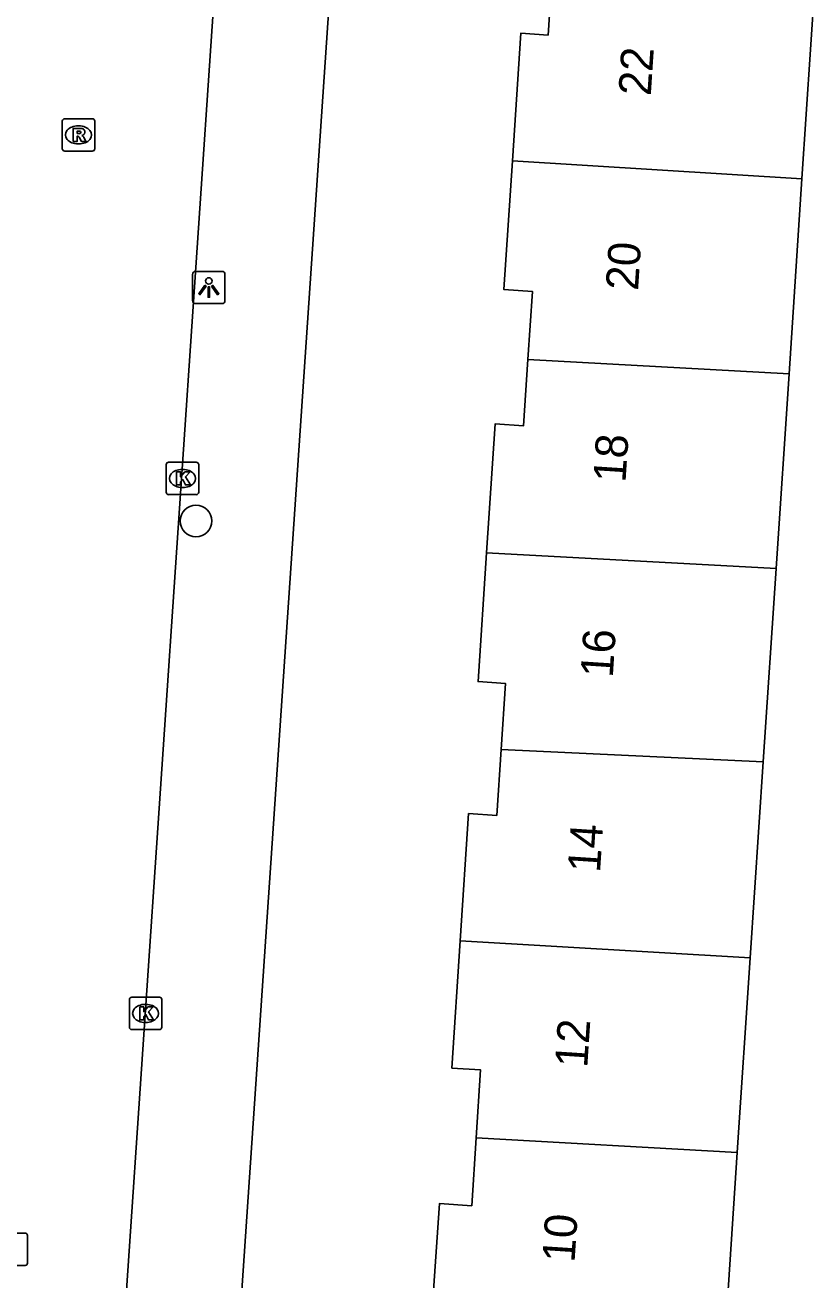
# Model space of a CAD drawing. Extents: x 161848 to 162726, y 385382 to 386521.
# Drawn here: x 162313.22 to 162337.59, y 385500.62 to 385539.35 of the extents above; entities that cross this region are included whole.
import ezdxf

# ---------------------------------------------------------------- set-up
doc = ezdxf.new("R2010")
doc.units = 0
for name, color, linetype in [('IMGEO_Boom', 7, 'Continuous'), ('IMGEO_Kolk', 7, 'Continuous'), ('IMGEO_Lichtpunt', 7, 'Continuous'), ('IMGEO_Pand', 7, 'Continuous'), ('IMGEO_Pand_nummerreeks', 7, 'Continuous'), ('IMGEO_Rijbaan_lokaal_open', 7, 'Continuous'), ('IMGEO_Rioolput', 7, 'Continuous'), ('IMGEO_Voetpad_open', 7, 'Continuous')]:
    doc.layers.add(name, color=color, linetype=linetype)

msp = doc.modelspace()

# ---------------------------------------------------------------- linework, layer by layer
at = {"layer": 'IMGEO_Boom'}
msp.add_circle((162318.493, 385524.045), 0.489, dxfattribs=at)
at = {"layer": 'IMGEO_Kolk'}
for p, q in [((162317.576, 385524.931), (162317.576, 385525.783)), ((162317.651, 385525.857), (162318.503, 385525.857)), ((162318.064, 385525.637), (162318.089, 385525.637)), ((162318.577, 385525.783), (162318.577, 385524.931)), ((162318.503, 385524.857), (162317.651, 385524.857)), ((162318.087, 385525.077), (162318.062, 385525.077)), ((162316.439, 385508.422), (162316.439, 385509.274)), ((162316.514, 385509.348), (162317.366, 385509.348)), ((162317.44, 385509.274), (162317.44, 385508.422)), ((162316.927, 385509.128), (162316.952, 385509.128)), ((162316.95, 385508.568), (162316.925, 385508.568)), ((162317.366, 385508.348), (162316.514, 385508.348))]:
    msp.add_line(p, q, dxfattribs=at)
for points in [[(162317.576, 385524.931), (162317.576, 385525.783)], [(162317.651, 385525.857), (162318.503, 385525.857)], [(162317.897, 385525.557), (162318.02, 385525.557), (162318.02, 385525.406), (162318.15, 385525.557), (162318.314, 385525.557), (162318.168, 385525.406), (162318.321, 385525.157), (162318.169, 385525.157), (162318.084, 385525.321), (162318.02, 385525.254), (162318.02, 385525.157), (162317.897, 385525.157), (162317.897, 385525.557)], [(162318.577, 385525.783), (162318.577, 385524.931)], [(162318.503, 385524.857), (162317.651, 385524.857)], [(162316.439, 385508.422), (162316.439, 385509.274)], [(162316.514, 385509.348), (162317.366, 385509.348)], [(162317.44, 385509.274), (162317.44, 385508.422)], [(162316.76, 385509.048), (162316.883, 385509.048), (162316.883, 385508.897), (162317.013, 385509.048), (162317.177, 385509.048), (162317.031, 385508.897), (162317.184, 385508.648), (162317.032, 385508.648), (162316.947, 385508.812), (162316.883, 385508.745), (162316.883, 385508.648), (162316.76, 385508.648), (162316.76, 385509.048)], [(162317.366, 385508.348), (162316.514, 385508.348)]]:
    msp.add_lwpolyline(points, dxfattribs=at)
for centre, start, end in [((162317.653, 385525.781), 91.552, 178.448), ((162317.653, 385525.781), 91.552, 178.448), ((162318.501, 385525.781), 1.552, 88.448), ((162318.501, 385525.781), 1.552, 88.448), ((162317.653, 385524.933), 181.552, 268.448), ((162317.653, 385524.933), 181.552, 268.448), ((162318.501, 385524.933), 271.552, 358.448), ((162318.501, 385524.933), 271.552, 358.448), ((162316.516, 385509.272), 91.552, 178.448), ((162316.516, 385509.272), 91.552, 178.448), ((162317.364, 385509.272), 1.552, 88.448), ((162317.364, 385509.272), 1.552, 88.448), ((162316.516, 385508.424), 181.552, 268.448), ((162316.516, 385508.424), 181.552, 268.448), ((162317.364, 385508.424), 271.552, 358.448), ((162317.364, 385508.424), 271.552, 358.448)]:
    msp.add_arc(centre, 0.0765, start, end, dxfattribs=at)
for centre, major_axis, ratio, start_param, end_param in [((162318.063, 385525.357), (-0.387, 0.002), 0.722429, 4.712389, 7.853982), ((162318.088, 385525.357), (-0.39, 0.002), 0.717154, 1.570796, 4.712389), ((162316.926, 385508.848), (-0.387, 0.002), 0.722429, 4.712389, 7.853982), ((162316.951, 385508.848), (-0.39, 0.002), 0.717154, 1.570796, 4.712389)]:
    msp.add_ellipse(centre, major_axis=major_axis, ratio=ratio, start_param=start_param, end_param=end_param, dxfattribs=at)
at = {"layer": 'IMGEO_Lichtpunt'}
for p, q in [((162319.292, 385531.749), (162318.484, 385531.749)), ((162319.292, 385531.749), (162318.484, 385531.749)), ((162318.39, 385531.654), (162318.39, 385530.847)), ((162318.39, 385531.654), (162318.39, 385530.847)), ((162319.386, 385530.847), (162319.386, 385531.654)), ((162319.386, 385530.847), (162319.386, 385531.654)), ((162318.484, 385530.753), (162319.292, 385530.753)), ((162318.484, 385530.753), (162319.292, 385530.753))]:
    msp.add_line(p, q, dxfattribs=at)
for points in [[(162318.764, 385531.318), (162318.803, 385531.29), (162318.615, 385531.028), (162318.577, 385531.055), (162318.764, 385531.318)], [(162318.976, 385531.29), (162319.014, 385531.317), (162319.201, 385531.055), (162319.162, 385531.027), (162318.976, 385531.29)], [(162318.866, 385531.27), (162318.913, 385531.27), (162318.913, 385530.948), (162318.866, 385530.948), (162318.866, 385531.27)]]:
    msp.add_lwpolyline(points, dxfattribs=at)
msp.add_circle((162318.889, 385531.452), 0.0994, dxfattribs=at)
for centre, start, end in [((162318.484, 385531.654), 90, 180), ((162318.484, 385531.654), 90, 180), ((162319.292, 385531.654), 0, 90), ((162319.292, 385531.654), 0, 90), ((162318.484, 385530.847), 180, 270), ((162318.484, 385530.847), 180, 270), ((162319.292, 385530.847), 270, 0), ((162319.292, 385530.847), 270, 360)]:
    msp.add_arc(centre, 0.0946, start, end, dxfattribs=at)
at = {"layer": 'IMGEO_Pand'}
for points in [[(162328.257, 385535.159), (162328.515, 385539.098), (162329.358, 385539.042), (162329.492, 385541.086)], [(162337.588, 385540.597), (162337.19, 385534.607)], [(162328.736, 385529.03), (162328.874, 385531.127), (162327.996, 385531.184), (162328.257, 385535.159)], [(162328.257, 385535.159), (162337.19, 385534.607)], [(162337.19, 385534.607), (162336.79, 385528.583)], [(162327.46, 385523.066), (162327.72, 385527.041), (162328.602, 385526.983), (162328.736, 385529.03)], [(162328.736, 385529.03), (162336.79, 385528.583)], [(162336.79, 385528.583), (162336.39, 385522.578)], [(162327.908, 385516.992), (162328.042, 385519.031), (162327.199, 385519.087), (162327.46, 385523.066)], [(162336.39, 385522.578), (162327.46, 385523.066)], [(162336.39, 385522.578), (162335.994, 385516.616)], [(162326.648, 385511.088), (162326.905, 385515.013), (162327.775, 385514.956), (162327.908, 385516.992)], [(162327.908, 385516.992), (162335.994, 385516.616)], [(162335.994, 385516.616), (162335.591, 385510.559)], [(162327.138, 385505.01), (162327.275, 385507.103), (162326.39, 385507.161), (162326.648, 385511.088)], [(162326.648, 385511.088), (162335.591, 385510.559)], [(162335.591, 385510.559), (162335.192, 385504.557)], [(162325.748, 385499.15), (162325.805, 385500), (162326.006, 385502.977), (162327, 385502.913), (162327.138, 385505.01)], [(162327.138, 385505.01), (162335.192, 385504.557)], [(162335.192, 385504.557), (162334.889, 385500), (162334.79, 385498.513)]]:
    msp.add_lwpolyline(points, dxfattribs=at)
at = {"layer": 'IMGEO_Rijbaan_lokaal_open'}
msp.add_lwpolyline([(162322.286, 385587.816), (162319.865, 385552.12), (162319.604, 385548.271), (162316.33, 385500), (162314.478, 385474.919)], dxfattribs=at)
at = {"layer": 'IMGEO_Rioolput'}
for p, q in [((162314.369, 385535.534), (162314.369, 385536.386)), ((162314.444, 385536.46), (162315.296, 385536.46)), ((162315.37, 385536.386), (162315.37, 385535.534)), ((162314.857, 385536.24), (162314.882, 385536.24)), ((162314.88, 385535.68), (162314.855, 385535.68)), ((162315.296, 385535.46), (162314.444, 385535.46)), ((162312.37, 385502.068), (162313.222, 385502.068)), ((162313.296, 385501.994), (162313.296, 385501.142)), ((162313.222, 385501.068), (162312.37, 385501.068))]:
    msp.add_line(p, q, dxfattribs=at)
for points in [[(162314.369, 385535.534), (162314.369, 385536.386)], [(162314.444, 385536.46), (162315.296, 385536.46)], [(162315.37, 385536.386), (162315.37, 385535.534)], [(162314.958, 385536.158), (162314.706, 385536.16), (162314.706, 385535.76)], [(162314.884, 385536.079), (162314.83, 385536.079), (162314.83, 385535.998)], [(162314.83, 385535.998), (162314.882, 385535.998)], [(162314.706, 385535.76), (162314.83, 385535.76), (162314.83, 385535.922), (162314.841, 385535.922)], [(162314.888, 385535.893), (162314.959, 385535.76), (162315.099, 385535.76), (162315.034, 385535.886)], [(162315.296, 385535.46), (162314.444, 385535.46)], [(162312.37, 385502.068), (162313.222, 385502.068)], [(162313.296, 385501.994), (162313.296, 385501.142)], [(162313.222, 385501.068), (162312.37, 385501.068)]]:
    msp.add_lwpolyline(points, dxfattribs=at)
for centre, radius, start, end in [((162314.446, 385536.384), 0.0765, 91.552, 178.448), ((162314.446, 385536.384), 0.0765, 91.552, 178.448), ((162315.294, 385536.384), 0.0765, 1.552, 88.448), ((162315.294, 385536.384), 0.0765, 1.552, 88.448), ((162314.866, 385536.187), 0.19, 274.7715, 282.9687), ((162314.89, 385535.983), 0.0964, 77.0061, 93.1865), ((162314.904, 385536.04), 0.0378, 276.6634, 79.6772), ((162314.957, 385536.048), 0.109, 350.3612, 89.416), ((162314.955, 385536.048), 0.112, 277.5842, 350.9817), ((162314.84, 385535.869), 0.0533, 26.0293, 88.6989), ((162314.939, 385535.833), 0.108, 29.5134, 73.7905), ((162314.446, 385535.536), 0.0765, 181.552, 268.448), ((162314.446, 385535.536), 0.0765, 181.552, 268.448), ((162315.294, 385535.536), 0.0765, 271.552, 358.448), ((162315.294, 385535.536), 0.0765, 271.552, 358.448), ((162313.22, 385501.992), 0.0765, 1.552, 88.448), ((162313.22, 385501.992), 0.0765, 1.552, 88.448), ((162313.22, 385501.144), 0.0765, 271.552, 358.448), ((162313.22, 385501.144), 0.0765, 271.552, 358.448)]:
    msp.add_arc(centre, radius, start, end, dxfattribs=at)
for centre, major_axis, ratio, start_param, end_param in [((162314.856, 385535.96), (-0.387, 0.002), 0.722429, 4.712389, 7.853982), ((162314.881, 385535.96), (-0.39, 0.002), 0.717154, 1.570796, 4.712389)]:
    msp.add_ellipse(centre, major_axis=major_axis, ratio=ratio, start_param=start_param, end_param=end_param, dxfattribs=at)
at = {"layer": 'IMGEO_Voetpad_open'}
msp.add_lwpolyline([(162317.889, 385473.417), (162319.885, 385500), (162325.823, 385587.477)], dxfattribs=at)

# ---------------------------------------------------------------- texts
at = {"layer": 'IMGEO_Pand_nummerreeks'}
for s, p in [('22', (162332.524, 385537.15)), ('20', (162332.131, 385531.139)), ('18', (162331.744, 385525.213)), ('16', (162331.351, 385519.193)), ('14', (162330.958, 385513.175)), ('12', (162330.564, 385507.155)), ('10', (162330.172, 385501.144))]:
    msp.add_text(s, height=1, rotation=86.263, dxfattribs=at).set_placement(p)

doc.saveas('drawing.dxf')
